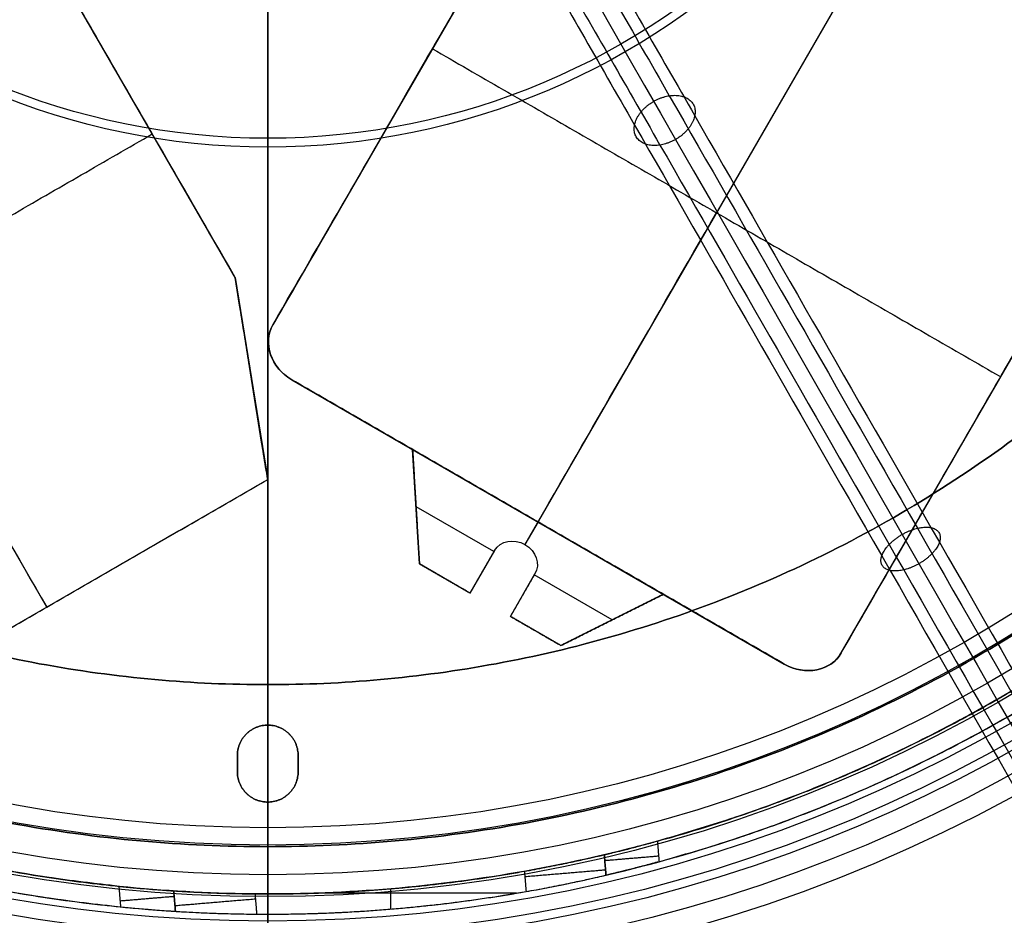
# Model space of a CAD drawing. Header units: millimetres. Extents: x -657 to 864, y -831 to 851.
# Tile 468 of 656: x 252 to 312, y -92 to -37. Entities that reach past the tile are written whole.
import ezdxf

# ---------------------------------------------------------------- set-up
doc = ezdxf.new("R2010")
doc.units = ezdxf.units.MM
doc.layers.add('Default', color=7, linetype='Continuous', true_color=0x000000)

# ---------------------------------------------------------------- blocks, each defined once
blk = doc.blocks.new('LED_DRIVER_CE')
at = {"layer": 'Default'}
for p, q in [((13.576, 22.5, -52.5), (13.576, 17.5, -67.5)), ((14, 22.5, -52.5), (14, 22.5, 64.5)), ((25.877, 20, -60), (0, 20, -60)), ((12, 19.5, 67.5), (12, -19.5, 67.5)), ((12, -17.5, -67.5), (12, 17.5, -67.5)), ((1, 5.6, 75), (1, 9.93, 67.5)), ((2, 7.765, 71.25), (0, 7.765, 71.25)), ((2, 1.6, 71.25), (2, 7.765, 71.25)), ((1, 1.6, 75), (1, 5.6, 75)), ((2, 3.6, 75), (0, 3.6, 75)), ((2, 1.6, 73.075), (0, 1.6, 73.075)), ((1, 1.6, 71.15), (1, 1.6, 75)), ((0, 0, -67.5), (0, 0, 69.55)), ((0, 0, -67.5), (24, 0, -67.5)), ((2, 0, 69.55), (0, 0, 69.55)), ((2, 0, 67.5), (24, 0, 67.5)), ((2, 0, 67.5), (2, 0, 69.55)), ((28, 0, -39.5), (28, 0, 39.5)), ((2, -1.6, 73.075), (0, -1.6, 73.075)), ((1, -5.6, 75), (1, -1.6, 75)), ((1, -1.6, 75), (1, -1.6, 71.15)), ((2, -7.765, 71.25), (2, -1.6, 71.25)), ((2, -3.6, 75), (0, -3.6, 75)), ((1, -9.93, 67.5), (1, -5.6, 75)), ((2, -7.765, 71.25), (0, -7.765, 71.25)), ((14, -22.5, 64.5), (14, -22.5, -52.5))]:
    blk.add_line(p, q, dxfattribs=at)
at = {"layer": 'Default', "extrusion": (1, 0, 0)}
for centre, start, end in [((19.5, 64.5), 0, 90), ((-19.5, 64.5), 90, 180)]:
    blk.add_arc(centre, 3, start, end, dxfattribs=at)
at = {"layer": 'Default', "extrusion": (-1, 0, 0)}
for centre, radius, start, end in [((-19.5, 64.5, -12.412), 3, 90, 180), ((0, 71.15), 1.6, 180, 0), ((0, 71.15, -1), 1.6, 180, 0), ((0, 71.15, -2), 1.6, 180, 0), ((19.5, 64.5, -12.412), 3, 0, 90)]:
    blk.add_arc(centre, radius, start, end, dxfattribs=at)
at = {"layer": 'Default', "extrusion": (0, 1, 0)}
for centre, start, end in [((72, 39.5, 22.5), 165.52249, 180), ((72, -39.5), 180, 196.2602), ((72, 39.5), 163.7398, 180), ((72, 39.5, -22.5), 165.52249, 180)]:
    blk.add_arc(centre, 100, start, end, dxfattribs=at)
at = {"layer": 'Default', "extrusion": (0, -1, 0)}
blk.add_arc((-72, -39.5, -22.5), 100, 352.53041, 0, dxfattribs=at)
at = {"layer": 'Default'}
for points, degree in [([(0, 22.5, 64.5), (12.412, 22.5, 64.5), (24.825, 22.5, 64.5)], 2), ([(0, 22.5, -52.5), (0, 22.5, 6), (0, 22.5, 64.5)], 2), ([(27.151, 22.5, -52.5), (13.576, 22.5, -52.5), (0, 22.5, -52.5)], 2), ([(0, 17.5, -67.5), (0, 20, -60), (0, 22.5, -52.5)], 2), ([(24, 19.5, 67.5), (24, 19.758, 67.5), (24.018, 20.259, 67.437), (24.106, 21.009, 67.134), (24.242, 21.632, 66.657), (24.414, 22.115, 66.042), (24.62, 22.432, 65.285), (24.755, 22.5, 64.768), (24.825, 22.5, 64.5)], 3), ([(24, 17.5, -67.5), (25.437, 19.142, -62.573), (26.486, 20.809, -57.573), (27.151, 22.5, -52.5)], 3), ([(28, -22.5, -39.5), (28, 0, -39.5), (28, 22.5, -39.5)], 2), ([(28, 22.5, 39.5), (28, 0, 39.5), (28, -22.5, 39.5)], 2), ([(28, 22.5, -39.5), (28, 22.5), (28, 22.5, 39.5)], 2), ([(0, 19.5, 67.5), (12, 19.5, 67.5), (24, 19.5, 67.5)], 2), ([(0, 19.5, 67.5), (0, 14.715, 67.5), (0, 9.93, 67.5)], 2), ([(24, -19.5, 67.5), (24, 0, 67.5), (24, 19.5, 67.5)], 2), ([(0, -17.5, -67.5), (0, 0, -67.5), (0, 17.5, -67.5)], 2), ([(0, 17.5, -67.5), (12, 17.5, -67.5), (24, 17.5, -67.5)], 2), ([(24, -17.5, -67.5), (24, 0, -67.5), (24, 17.5, -67.5)], 2), ([(0, 9.93, 67.5), (1, 9.93, 67.5), (2, 9.93, 67.5)], 2), ([(0, 9.93, 67.5), (0, 7.765, 71.25), (0, 5.6, 75)], 2), ([(2, 9.93, 67.5), (2, 0, 67.5), (2, -9.93, 67.5)], 2), ([(2, 5.6, 75), (2, 7.765, 71.25), (2, 9.93, 67.5)], 2), ([(0, 5.6, 75), (0, 3.6, 75), (0, 1.6, 75)], 2), ([(2, 5.6, 75), (1, 5.6, 75), (0, 5.6, 75)], 2), ([(2, 1.6, 75), (2, 3.6, 75), (2, 5.6, 75)], 2), ([(0, 1.6, 75), (0, 1.6, 73.075), (0, 1.6, 71.15)], 2), ([(0, 1.6, 71.15), (1, 1.6, 71.15), (2, 1.6, 71.15)], 2), ([(2, 1.6, 75), (1, 1.6, 75), (0, 1.6, 75)], 2), ([(2, 1.6, 71.15), (2, 1.6, 73.075), (2, 1.6, 75)], 2), ([(0, -1.6, 71.15), (0, -1.6, 73.075), (0, -1.6, 75)], 2), ([(0, -1.6, 75), (0, -3.6, 75), (0, -5.6, 75)], 2), ([(2, -1.6, 75), (1, -1.6, 75), (0, -1.6, 75)], 2), ([(2, -1.6, 71.15), (1, -1.6, 71.15), (0, -1.6, 71.15)], 2), ([(2, -5.6, 75), (2, -3.6, 75), (2, -1.6, 75)], 2), ([(2, -1.6, 75), (2, -1.6, 73.075), (2, -1.6, 71.15)], 2), ([(0, -5.6, 75), (0, -7.765, 71.25), (0, -9.93, 67.5)], 2), ([(2, -5.6, 75), (1, -5.6, 75), (0, -5.6, 75)], 2), ([(2, -9.93, 67.5), (2, -7.765, 71.25), (2, -5.6, 75)], 2), ([(0, -9.93, 67.5), (0, -14.715, 67.5), (0, -19.5, 67.5)], 2), ([(2, -9.93, 67.5), (1, -9.93, 67.5), (0, -9.93, 67.5)], 2), ([(0, -19.5, 67.5), (12, -19.5, 67.5), (24, -19.5, 67.5)], 2), ([(24, -19.5, 67.5), (24, -19.758, 67.5), (24.018, -20.259, 67.438), (24.106, -21.009, 67.134), (24.243, -21.633, 66.656), (24.415, -22.116, 66.041), (24.62, -22.432, 65.285), (24.755, -22.5, 64.768), (24.825, -22.5, 64.5)], 3), ([(0, -22.5, 64.5), (0, -22.5, 6), (0, -22.5, -52.5)], 2), ([(24.825, -22.5, 64.5), (12.412, -22.5, 64.5), (0, -22.5, 64.5)], 2), ([(28, -22.5, 39.5), (28, -22.5), (28, -22.5, -39.5)], 2)]:
    blk.add_open_spline(points, degree=degree, dxfattribs=at)

msp = doc.modelspace()

# ---------------------------------------------------------------- linework, layer by layer
at = {"layer": 'Default', "color": 18, "true_color": 0x000000}
for centre, radius in [((267.302, -0.985, 786.549), 95), ((267.302, -0.985, 786.679), 93.757), ((267.302, -0.985, 786.81), 92.514), ((267.302, -0.985, 757.914), 91.99), ((267.302, -0.985, 772.657), 91.026), ((267.302, -0.985, 758.504), 89.539), ((267.302, -0.985, 755.319), 88.205), ((267.302, -0.985, 751.107), 86.395), ((267.302, -0.985, 753.396), 85.337), ((267.302, -0.985, 738.979), 43.812), ((267.302, -0.985, 741.424), 43.273)]:
    msp.add_circle(centre, radius, dxfattribs=at)
at = {"layer": 'Default'}
for points, weights, knots in [([(176.696, -0.985, 781.549), (176.696, -91.592, 781.549), (267.302, -91.592, 781.549), (357.909, -91.592, 781.549), (357.909, -0.985, 781.549)], [1, 0.707106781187, 1, 0.707106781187, 1], [329.867229, 329.867229, 329.867229, 494.800843, 494.800843, 659.734457, 659.734457, 659.734457]), ([(356.674, -0.985, 781.549), (356.674, -90.357, 781.549), (267.302, -90.357, 781.549), (177.931, -90.357, 781.549), (177.931, -0.985, 781.549)], [1, 0.707106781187, 1, 0.707106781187, 1], [0, 0, 0, 170.431401, 170.431401, 340.862803, 340.862803, 340.862803]), ([(180.814, -0.985, 786.549), (180.814, -87.474, 786.549), (267.302, -87.474, 786.549), (353.791, -87.474, 786.549), (353.791, -0.985, 786.549)], [1, 0.707106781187, 1, 0.707106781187, 1], [0, 0, 0, 164.933614, 164.933614, 329.867229, 329.867229, 329.867229]), ([(353.791, -0.985, 785.049), (353.791, -87.474, 785.049), (267.302, -87.474, 785.049), (180.814, -87.474, 785.049), (180.814, -0.985, 785.049)], [1, 0.707106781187, 1, 0.707106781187, 1], [0, 0, 0, 164.933614, 164.933614, 329.867229, 329.867229, 329.867229]), ([(180.814, -0.985, 785.049), (180.814, -87.474, 785.049), (267.302, -87.474, 785.049), (353.791, -87.474, 785.049), (353.791, -0.985, 785.049)], [1, 0.707106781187, 1, 0.707106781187, 1], [329.867229, 329.867229, 329.867229, 494.800843, 494.800843, 659.734457, 659.734457, 659.734457]), ([(343.906, -0.985, 785.049), (343.906, -77.589, 785.049), (267.302, -77.589, 785.049), (190.698, -77.589, 785.049), (190.698, -0.985, 785.049)], [1, 0.707106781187, 1, 0.707106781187, 1], [-292.168117, -292.168117, -292.168117, -146.084058, -146.084058, 0, 0, 0]), ([(343.906, -0.985, 786.549), (343.906, -77.589, 786.549), (267.302, -77.589, 786.549), (190.698, -77.589, 786.549), (190.698, -0.985, 786.549)], [1, 0.707106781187, 1, 0.707106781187, 1], [0, 0, 0, 146.084058, 146.084058, 292.168117, 292.168117, 292.168117]), ([(190.698, -0.985, 785.799), (190.698, -77.589, 785.799), (267.302, -77.589, 785.799), (343.906, -77.589, 785.799), (343.906, -0.985, 785.799)], [1, 0.707106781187, 1, 0.707106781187, 1], [146.084058, 146.084058, 146.084058, 292.168117, 292.168117, 438.252175, 438.252175, 438.252175]), ([(289.677, -43.452, 620.009), (289.393, -44.956, 621.297), (291.229, -44.671, 622.036), (293.066, -44.386, 622.774), (293.351, -42.883, 621.487), (293.636, -41.379, 620.199), (291.799, -41.664, 619.46), (289.962, -41.949, 618.722), (289.677, -43.452, 620.009)], [1, 0.707106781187, 1, 0.707106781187, 1, 0.707106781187, 1, 0.707106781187, 1], [0, 0, 0, 3.141593, 3.141593, 6.283185, 6.283185, 9.424778, 9.424778, 12.566371, 12.566371, 12.566371]), ([(304.758, -69.738, 597.852), (304.338, -71.006, 599.34), (306.097, -70.587, 600.194), (307.856, -70.167, 601.048), (308.276, -68.898, 599.56), (308.696, -67.63, 598.071), (306.936, -68.05, 597.217), (305.177, -68.47, 596.364), (304.758, -69.738, 597.852)], [1, 0.707106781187, 1, 0.707106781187, 1, 0.707106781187, 1, 0.707106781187, 1], [0, 0, 0, 3.141593, 3.141593, 6.283185, 6.283185, 9.424778, 9.424778, 12.566371, 12.566371, 12.566371]), ([(265.449, -81.914, 786.549), (265.449, -80.06, 786.549), (267.302, -80.06, 786.549), (269.156, -80.06, 786.549), (269.156, -81.914, 786.549)], [1, 0.707106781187, 1, 0.707106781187, 1], [0, 0, 0, 3.534292, 3.534292, 7.068583, 7.068583, 7.068583]), ([(265.449, -81.914, 785.049), (265.449, -80.06, 785.049), (267.302, -80.06, 785.049), (269.156, -80.06, 785.049), (269.156, -81.914, 785.049)], [1, 0.707106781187, 1, 0.707106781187, 1], [-7.068583, -7.068583, -7.068583, -3.534292, -3.534292, 0, 0, 0]), ([(269.156, -81.914, 785.799), (269.156, -80.06, 785.799), (267.302, -80.06, 785.799), (265.449, -80.06, 785.799), (265.449, -81.914, 785.799)], [1, 0.707106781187, 1, 0.707106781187, 1], [1.570796, 1.570796, 1.570796, 3.141593, 3.141593, 4.712389, 4.712389, 4.712389]), ([(269.156, -82.902, 786.549), (269.156, -84.755, 786.549), (267.302, -84.755, 786.549), (265.449, -84.755, 786.549), (265.449, -82.902, 786.549)], [1, 0.707106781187, 1, 0.707106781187, 1], [0, 0, 0, 3.534292, 3.534292, 7.068583, 7.068583, 7.068583]), ([(269.156, -82.902, 785.049), (269.156, -84.755, 785.049), (267.302, -84.755, 785.049), (265.449, -84.755, 785.049), (265.449, -82.902, 785.049)], [1, 0.707106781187, 1, 0.707106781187, 1], [-7.068583, -7.068583, -7.068583, -3.534292, -3.534292, 0, 0, 0]), ([(265.449, -82.902, 785.799), (265.449, -84.755, 785.799), (267.302, -84.755, 785.799), (269.156, -84.755, 785.799), (269.156, -82.902, 785.799)], [1, 0.707106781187, 1, 0.707106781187, 1], [1.570796, 1.570796, 1.570796, 3.141593, 3.141593, 4.712389, 4.712389, 4.712389])]:
    msp.add_rational_spline(points, weights, degree=2, knots=knots, dxfattribs=at)
for points in [[(270.052, -3.748, 715.19), (270.052, -3.748, 708.957), (270.455, -4.451, 696.563), (272.383, -7.813, 678.556), (275.594, -13.412, 661.68), (279.962, -21.027, 646.17), (285.38, -30.474, 631.99), (294.006, -45.512, 614.524), (307.042, -68.234, 595.83), (325.05, -99.618, 578.192), (345.005, -134.387, 564.465), (366.146, -171.209, 554.278), (387.823, -208.952, 547.17), (409.527, -246.726, 542.711), (437.316, -295.063, 539.87), (464.01, -341.444, 540.955), (489.133, -385.021, 545.895), (506.167, -414.526, 551.041), (521.786, -441.532, 557.504), (535.928, -465.931, 565.064), (548.609, -487.748, 573.548), (559.836, -506.99, 582.849), (569.528, -523.51, 592.812), (577.587, -537.136, 603.302), (584.083, -547.994, 614.116), (589.168, -556.369, 625.077), (592.984, -562.519, 635.944), (595.721, -566.793, 646.526), (597.583, -569.555, 656.684), (598.758, -571.142, 666.322), (599.42, -571.87, 675.269), (599.701, -572.038, 682.168), (599.922, -572.07, 689.924), (600.107, -572.092, 697.124), (600.342, -572.11, 705.266), (600.542, -572.109, 710.319), (600.82, -572.087, 713.806), (601.107, -572.057, 716.076), (601.58, -572.002, 718.146), (602.485, -571.892, 719.945), (603.492, -571.806, 721.205), (604.319, -571.8, 721.915), (604.802, -571.864, 722.226), (604.987, -571.912, 722.32), (604.916, -571.929, 722.273), (604.558, -571.494, 722.22), (604.551, -571.112, 722.338), (604.561, -571.211, 722.319), (604.29, -571.784, 721.845), (603.747, -572.583, 720.704), (603.116, -573.393, 718.808), (602.684, -573.92, 716.598), (602.444, -574.218, 714.064), (602.29, -574.408, 711.014), (602.176, -574.549, 706.658), (602.096, -574.648, 700.626), (602.025, -574.736, 689.224), (601.995, -574.772, 668.322), (601.998, -574.768, 650.074), (601.998, -574.769, 638.614)], [(268.052, -5.748, 715.19), (268.052, -5.748, 708.989), (268.453, -6.448, 696.663), (270.37, -9.789, 678.767), (273.56, -15.353, 661.997), (277.901, -22.921, 646.581), (283.289, -32.316, 632.479), (291.873, -47.279, 615.099), (304.859, -69.916, 596.472), (322.82, -101.217, 578.879), (342.739, -135.921, 565.177), (363.85, -172.692, 555.004), (385.503, -210.394, 547.903), (407.188, -248.134, 543.449), (434.954, -296.43, 540.609), (461.625, -342.771, 541.694), (486.723, -386.304, 546.629), (503.739, -415.777, 551.77), (519.338, -442.75, 558.225), (533.46, -467.115, 565.774), (546.12, -488.894, 574.244), (557.323, -508.095, 583.525), (566.987, -524.568, 593.46), (575.014, -538.137, 603.908), (581.475, -548.94, 614.667), (586.528, -557.26, 625.558), (590.315, -563.365, 636.346), (593.031, -567.605, 646.844), (594.878, -570.346, 656.922), (596.045, -571.921, 666.489), (596.703, -572.645, 675.382), (596.983, -572.812, 682.249), (597.203, -572.844, 689.994), (597.388, -572.866, 697.191), (597.624, -572.884, 705.353), (597.825, -572.883, 710.45), (598.113, -572.86, 714.078), (598.42, -572.829, 716.523), (598.983, -572.764, 719.052), (600.185, -572.617, 721.462), (601.515, -572.503, 723.12), (602.619, -572.494, 724.072), (603.31, -572.585, 724.518), (603.617, -572.659, 724.679), (603.632, -572.744, 724.657), (603.217, -572.223, 724.6), (603.239, -571.927, 724.708), (603.193, -572.293, 724.555), (602.766, -573.163, 723.809), (602.033, -574.24, 722.254), (601.243, -575.254, 719.869), (600.729, -575.88, 717.21), (600.46, -576.215, 714.344), (600.301, -576.411, 711.167), (600.186, -576.553, 706.735), (600.105, -576.653, 700.665), (600.033, -576.741, 689.234), (600.004, -576.777, 668.323), (600.007, -576.774, 650.074), (600.007, -576.774, 638.614)], [(272.052, -5.748, 715.19), (272.052, -5.748, 709.075), (272.448, -6.438, 696.934), (274.333, -9.725, 679.333), (277.469, -15.194, 662.85), (281.738, -22.637, 647.687), (287.045, -31.889, 633.797), (295.515, -46.655, 616.644), (308.368, -69.06, 598.202), (326.202, -100.14, 580.729), (346.02, -134.669, 567.094), (367.052, -171.302, 556.958), (388.64, -208.892, 549.878), (410.27, -246.537, 545.435), (437.974, -294.724, 542.602), (464.579, -340.95, 543.684), (489.606, -384.362, 548.606), (506.569, -413.743, 553.731), (522.113, -440.62, 560.163), (536.176, -464.883, 567.681), (548.77, -486.551, 576.108), (559.9, -505.626, 585.329), (569.477, -521.951, 595.177), (577.402, -535.347, 605.494), (583.759, -545.974, 616.08), (588.71, -554.128, 626.756), (592.41, -560.092, 637.296), (595.059, -564.227, 647.537), (596.861, -566.901, 657.368), (598.002, -568.442, 666.721), (598.648, -569.153, 675.449), (598.924, -569.319, 682.225), (599.145, -569.35, 689.947), (599.33, -569.373, 697.155), (599.565, -569.391, 705.294), (599.765, -569.39, 710.352), (600.044, -569.367, 713.858), (600.334, -569.337, 716.153), (600.82, -569.281, 718.289), (601.775, -569.165, 720.199), (602.899, -569.068, 721.614), (603.922, -569.055, 722.51), (604.774, -569.151, 723.072), (605.384, -569.32, 723.394), (606.109, -569.613, 723.701), (607.015, -570.76, 723.82), (607.084, -571.846, 723.515), (606.868, -572.748, 723.029), (606.425, -573.595, 722.253), (605.799, -574.523, 720.915), (605.135, -575.371, 718.911), (604.697, -575.906, 716.661), (604.454, -576.208, 714.092), (604.299, -576.399, 711.03), (604.185, -576.54, 706.666), (604.105, -576.639, 700.63), (604.033, -576.727, 689.225), (604.004, -576.763, 668.322), (604.007, -576.76, 650.074), (604.007, -576.76, 638.614)], [(270.052, -7.748, 715.19), (270.052, -7.748, 709.107), (270.446, -8.434, 697.035), (272.319, -11.701, 679.544), (275.435, -17.135, 663.167), (279.677, -24.531, 648.098), (284.954, -33.731, 634.287), (293.382, -48.423, 617.218), (306.185, -70.742, 598.844), (323.972, -101.739, 581.416), (343.753, -136.204, 567.806), (364.756, -172.786, 557.684), (386.321, -210.335, 550.612), (407.931, -247.945, 546.172), (435.612, -296.094, 543.342), (462.193, -342.279, 544.423), (487.196, -385.647, 549.34), (504.14, -414.997, 554.459), (519.665, -441.841, 560.884), (533.708, -466.069, 568.391), (546.281, -487.7, 576.804), (557.387, -506.734, 586.005), (566.936, -523.011, 595.825), (574.828, -536.352, 606.1), (581.151, -546.923, 616.631), (586.07, -555.023, 627.238), (589.742, -560.942, 637.698), (592.369, -565.043, 647.855), (594.157, -567.695, 657.606), (595.289, -569.225, 666.888), (595.931, -569.931, 675.562), (596.206, -570.097, 682.306), (596.426, -570.128, 690.016), (596.611, -570.151, 697.222), (596.847, -570.168, 705.382), (597.048, -570.168, 710.483), (597.337, -570.144, 714.13), (597.647, -570.113, 716.6), (598.223, -570.046, 719.195), (599.475, -569.893, 721.716), (600.922, -569.769, 723.529), (602.223, -569.752, 724.668), (603.281, -569.875, 725.364), (604.013, -570.071, 725.753), (604.825, -570.432, 726.085), (605.675, -571.492, 726.2), (605.772, -572.665, 725.884), (605.5, -573.833, 725.264), (604.901, -574.978, 724.216), (604.085, -576.184, 722.466), (603.262, -577.235, 719.972), (602.742, -577.87, 717.273), (602.47, -578.209, 714.372), (602.31, -578.405, 711.182), (602.195, -578.548, 706.743), (602.114, -578.648, 700.669), (602.042, -578.736, 689.235), (602.013, -578.772, 668.323), (602.016, -578.768, 650.074), (602.016, -578.769, 638.614)]]:
    msp.add_open_spline(points, degree=3, knots=[0, 0, 0, 0, 18.477413, 36.684788, 54.308098, 71.725463, 89.253477, 107.134019, 144.54267, 184.513527, 226.857931, 270.926879, 314.966688, 358.754811, 401.971557, 482.076889, 518.795522, 553.180301, 585.137391, 614.047248, 640.429254, 664.620091, 686.02174, 704.660747, 720.904805, 735.19762, 747.938547, 759.252401, 769.610466, 779.311155, 788.182825, 796.172215, 799.801994, 811.38672, 817.793026, 824.263983, 826.621695, 828.530755, 831.43285, 833.761452, 835.725289, 837.320485, 837.965438, 838.494212, 838.913365, 839.264513, 839.638636, 840.100615, 841.412258, 843.281168, 845.732434, 848.845745, 850.95289, 853.962896, 858.234963, 864.157792, 872.117612, 892.495176, 926.871608, 926.871608, 926.871608, 926.871608], dxfattribs=at)
for points, degree in [([(270.052, -5.748, 715.19), (270.052, -5.748, 590), (435.1, -293.59, 510), (595.1, -570.719, 590), (598.714, -571.165, 703.961), (598.714, -571.165, 721.161), (607.378, -570.134, 725.711), (602.007, -576.769, 721.161), (602.007, -576.769, 704.761), (602.007, -576.769, 638.614)], 3), ([(267.302, -80.06, 786.549), (267.302, -78.825, 786.549), (267.302, -77.589, 786.549)], 2), ([(267.302, -80.06, 785.049), (267.302, -78.825, 785.049), (267.302, -77.589, 785.049)], 2), ([(267.302, -77.589, 785.049), (267.302, -77.589, 785.799), (267.302, -77.589, 786.549)], 2), ([(267.302, -80.06, 785.049), (267.302, -80.06, 785.799), (267.302, -80.06, 786.549)], 2), ([(265.449, -82.902, 786.549), (265.449, -82.408, 786.549), (265.449, -81.914, 786.549)], 2), ([(265.449, -82.902, 785.049), (265.449, -82.408, 785.049), (265.449, -81.914, 785.049)], 2), ([(265.449, -81.914, 786.549), (265.449, -81.914, 785.799), (265.449, -81.914, 785.049)], 2), ([(265.449, -81.914, 785.799), (265.449, -82.408, 785.799), (265.449, -82.902, 785.799)], 2), ([(269.156, -81.914, 786.549), (269.156, -82.408, 786.549), (269.156, -82.902, 786.549)], 2), ([(269.156, -81.914, 785.049), (269.156, -82.408, 785.049), (269.156, -82.902, 785.049)], 2), ([(269.156, -81.914, 786.549), (269.156, -81.914, 785.799), (269.156, -81.914, 785.049)], 2), ([(269.156, -82.902, 785.799), (269.156, -82.408, 785.799), (269.156, -81.914, 785.799)], 2), ([(265.449, -82.408, 785.049), (265.449, -82.408, 785.799), (265.449, -82.408, 786.549)], 2), ([(269.156, -82.408, 785.049), (269.156, -82.408, 785.799), (269.156, -82.408, 786.549)], 2), ([(265.449, -82.902, 786.549), (265.449, -82.902, 785.799), (265.449, -82.902, 785.049)], 2), ([(269.156, -82.902, 785.049), (269.156, -82.902, 785.799), (269.156, -82.902, 786.549)], 2), ([(267.302, -87.474, 786.549), (267.302, -86.115, 786.549), (267.302, -84.755, 786.549)], 2), ([(267.302, -87.474, 785.049), (267.302, -86.115, 785.049), (267.302, -84.755, 785.049)], 2), ([(267.302, -84.755, 785.049), (267.302, -84.755, 785.799), (267.302, -84.755, 786.549)], 2), ([(287.832, -87.967, 768.549), (287.832, -87.967, 768.199), (287.902, -87.95, 767.521), (288.234, -87.871, 766.524), (288.751, -87.745, 765.696), (289.417, -87.578, 765.054), (290.229, -87.367, 764.638), (290.782, -87.218, 764.549), (291.069, -87.139, 764.549)], 3), ([(291.069, -87.139, 764.549), (291.121, -87.765, 764.549), (291.174, -88.391, 764.549)], 2), ([(282.957, -88.975, 779.549), (283.378, -88.9, 779.549), (284.223, -88.743, 779.417), (285.441, -88.499, 778.795), (286.448, -88.283, 777.834), (287.226, -88.108, 776.592), (287.727, -87.992, 775.093), (287.832, -87.967, 774.061), (287.832, -87.967, 773.549)], 3), ([(287.832, -87.967, 773.549), (287.832, -87.967, 771.049), (287.832, -87.967, 768.549)], 2), ([(287.937, -89.211, 768.549), (287.884, -88.589, 768.549), (287.832, -87.967, 768.549)], 2), ([(287.832, -87.967, 773.549), (287.884, -88.589, 773.549), (287.937, -89.211, 773.549)], 2), ([(287.832, -87.967, 768.549), (287.884, -88.589, 768.549), (287.937, -89.211, 768.549)], 2), ([(287.832, -87.967, 771.049), (287.884, -88.589, 771.049), (287.937, -89.211, 771.049)], 2), ([(287.884, -88.589, 773.549), (287.884, -88.589, 771.049), (287.884, -88.589, 768.549)], 2), ([(291.174, -88.391, 764.549), (290.888, -88.469, 764.549), (290.334, -88.617, 764.638), (289.522, -88.827, 765.054), (288.856, -88.992, 765.696), (288.338, -89.117, 766.524), (288.007, -89.195, 767.521), (287.937, -89.211, 768.199), (287.937, -89.211, 768.549)], 3), ([(282.957, -88.975, 779.549), (283.009, -89.593, 779.549), (283.061, -90.211, 779.549)], 2), ([(283.061, -90.211, 779.549), (283.481, -90.137, 779.549), (284.327, -89.981, 779.417), (285.546, -89.739, 778.795), (286.552, -89.525, 777.834), (287.33, -89.352, 776.592), (287.832, -89.236, 775.093), (287.937, -89.211, 774.061), (287.937, -89.211, 773.549)], 3), ([(287.937, -89.211, 773.549), (287.937, -89.211, 771.049), (287.937, -89.211, 768.549)], 2), ([(258.236, -89.896, 764.549), (258.532, -89.926, 764.549), (259.102, -89.981, 764.638), (259.938, -90.054, 765.054), (260.623, -90.107, 765.696), (261.154, -90.145, 766.524), (261.494, -90.168, 767.521), (261.566, -90.172, 768.199), (261.566, -90.172, 768.549)], 3), ([(258.342, -91.148, 764.549), (258.289, -90.522, 764.549), (258.236, -89.896, 764.549)], 2), ([(274.801, -91.281, 779.549), (274.801, -90.661, 779.549), (274.801, -90.041, 779.549)], 2), ([(261.566, -90.172, 768.549), (261.566, -90.172, 771.049), (261.566, -90.172, 773.549)], 2), ([(261.566, -90.172, 773.549), (261.566, -90.172, 774.061), (261.674, -90.179, 775.093), (262.187, -90.211, 776.592), (262.984, -90.254, 777.834), (264.012, -90.298, 778.795), (265.254, -90.336, 779.417), (266.114, -90.35, 779.549), (266.541, -90.353, 779.549)], 3), ([(261.566, -90.172, 773.549), (261.618, -90.795, 773.549), (261.671, -91.417, 773.549)], 2), ([(261.566, -90.172, 768.549), (261.618, -90.795, 768.549), (261.671, -91.417, 768.549)], 2), ([(261.671, -91.417, 771.049), (261.618, -90.795, 771.049), (261.566, -90.172, 771.049)], 2), ([(261.671, -91.417, 768.549), (261.618, -90.795, 768.549), (261.566, -90.172, 768.549)], 2), ([(266.645, -91.59, 779.549), (266.593, -90.972, 779.549), (266.541, -90.353, 779.549)], 2), ([(267.302, -90.357, 779.549), (267.302, -90.357, 780.549), (267.302, -90.357, 781.549)], 2), ([(282.477, -90.312, 779.549), (276.296, -90.312, 779.549), (270.115, -90.312, 779.549)], 2), ([(258.342, -91.148, 764.549), (258.637, -91.177, 764.549), (259.207, -91.231, 764.638), (260.043, -91.302, 765.054), (260.728, -91.354, 765.696), (261.259, -91.391, 766.524), (261.598, -91.413, 767.521), (261.671, -91.417, 768.199), (261.671, -91.417, 768.549)], 3), ([(261.618, -90.795, 773.549), (261.618, -90.795, 771.049), (261.618, -90.795, 768.549)], 2), ([(261.671, -91.417, 768.549), (261.671, -91.417, 771.049), (261.671, -91.417, 773.549)], 2), ([(261.671, -91.417, 773.549), (261.671, -91.417, 774.061), (261.778, -91.424, 775.093), (262.292, -91.454, 776.592), (263.088, -91.496, 777.834), (264.116, -91.539, 778.795), (265.358, -91.574, 779.417), (266.218, -91.587, 779.549), (266.645, -91.59, 779.549)], 3), ([(267.302, -91.592, 779.549), (267.302, -91.592, 780.549), (267.302, -91.592, 781.549)], 2)]:
    msp.add_open_spline(points, degree=degree, dxfattribs=at)
at = {"layer": 'Default', "color": 18, "true_color": 0x000000}
for points, weights in [([(267.302, -86.322, 753.396), (267.302, -39.772, 737.266), (267.302, -11.085, 737.691)], [1, 0.990871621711, 1]), ([(267.302, -11.085, 735.19), (267.302, -40.32, 734.771), (267.302, -87.381, 751.107)], [1, 0.990795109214, 1]), ([(267.302, -90.524, 758.504), (267.302, -90.11, 754.562), (267.302, -86.322, 753.396)], [1, 0.834423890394, 1])]:
    msp.add_rational_spline(points, weights, degree=2, dxfattribs=at)
at = {"layer": 'Default'}
for points, weights in [([(346.16, -43.042, 764.549), (328.088, -76.926, 764.549), (291.069, -87.139, 764.549)], [1, 0.918771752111, 1]), ([(291.174, -88.391, 764.549), (328.84, -78.104, 764.549), (347.23, -43.66, 764.549)], [1, 0.918357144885, 1]), ([(287.832, -87.967, 773.049), (324.238, -79.374, 773.049), (343.67, -47.41, 773.049)], [0.922447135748, 0.824414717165, 0.865877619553]), ([(287.937, -89.211, 773.049), (324.985, -80.546, 773.049), (344.74, -48.028, 773.049)], [0.922981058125, 0.824263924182, 0.865909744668]), ([(258.236, -89.896, 764.549), (219.966, -85.993, 764.549), (196.495, -55.515, 764.549)], [1, 0.918523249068, 1]), ([(195.415, -56.138, 764.549), (219.298, -87.268, 764.549), (258.342, -91.148, 764.549)], [1, 0.917655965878, 1]), ([(225.935, -80.206, 773.049), (242.696, -88.959, 773.049), (261.566, -90.172, 773.049)], [0.87360432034, 0.902882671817, 0.974913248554]), ([(225.583, -81.416, 773.049), (242.571, -90.227, 773.049), (261.671, -91.417, 773.049)], [0.873971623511, 0.903485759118, 0.975661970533]), ([(267.302, -91.592, 781.549), (267.302, -91.592, 786.549), (267.302, -87.474, 786.549)], [1, 0.707106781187, 1]), ([(267.302, -90.357, 781.549), (267.302, -90.357, 785.049), (267.302, -87.474, 785.049)], [1, 0.707106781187, 1]), ([(287.861, -88.313, 768.549), (287.861, -88.313, 764.549), (291.144, -88.037, 764.549)], [1, 0.707106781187, 1]), ([(282.984, -89.296, 779.549), (287.909, -88.882, 779.549), (287.909, -88.882, 773.549)], [1, 0.707106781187, 1]), ([(266.541, -90.353, 779.549), (274.813, -90.424, 779.549), (282.957, -88.975, 779.549)], [1, 0.995743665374, 1]), ([(261.595, -90.518, 768.549), (261.595, -90.518, 764.549), (258.312, -90.794, 764.549)], [1, 0.707106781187, 1]), ([(266.568, -90.674, 779.549), (261.643, -91.088, 779.549), (261.643, -91.088, 773.549)], [1, 0.707106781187, 1]), ([(266.645, -91.59, 779.549), (274.916, -91.65, 779.549), (283.061, -90.211, 779.549)], [1, 0.995859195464, 1])]:
    msp.add_rational_spline(points, weights, degree=2, dxfattribs=at)
at = {"layer": 'Default', "color": 18, "true_color": 0x000000}
msp.add_rational_spline([(267.302, -87.381, 751.107), (267.302, -92.424, 752.664), (267.302, -92.976, 757.914), (267.302, -94.481, 772.231), (267.302, -95.985, 786.549)], [1, 0.834682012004, 1, 1, 1], degree=2, knots=[263.980365, 263.980365, 263.980365, 273.312224, 273.312224, 302.104536, 302.104536, 302.104536], dxfattribs=at)
msp.add_open_spline([(267.302, -93.499, 786.81), (267.302, -92.011, 772.657), (267.302, -90.524, 758.504)], degree=2, dxfattribs=at)

# ---------------------------------------------------------------- block references
at = {"layer": 'Default', "extrusion": (-0.5, -0.866025, 0), "xscale": 0.8928571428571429, "yscale": 0.8895844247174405, "zscale": 0.7777777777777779, "rotation": 89.99999999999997}
msp.add_blockref('LED_DRIVER_CE', (279.599, 757.19, -135.798), dxfattribs=at)
at = {"layer": 'Default', "extrusion": (-0.5, 0.866025, 0), "xscale": 0.8928571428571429, "yscale": 0.8895844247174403, "zscale": 0.7777777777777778, "rotation": 89.99999999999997}
msp.add_blockref('LED_DRIVER_CE', (-183.382, 757.19, -137.505), dxfattribs=at)

doc.saveas('drawing.dxf')
